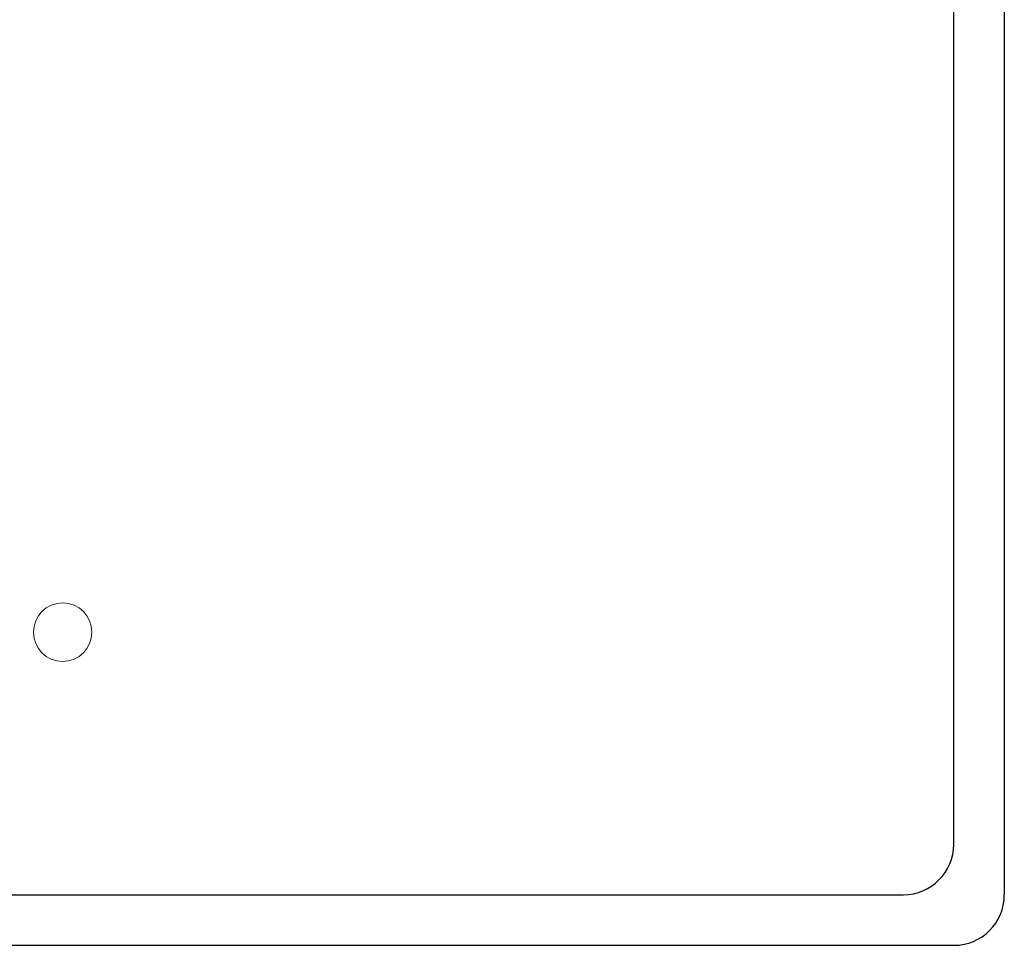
# Model space of a CAD drawing. Extents: x 34439 to 126910, y -74890 to 17912.
# Tile 286 of 322: x 121883 to 121902, y -26138 to -26119. Entities that reach past the tile are written whole.
import ezdxf

# ---------------------------------------------------------------- set-up
doc = ezdxf.new("R2010")
doc.units = 0
doc.header["$MEASUREMENT"] = 0
doc.layers.add('symbole', color=7, linetype='Continuous')

msp = doc.modelspace()

# ---------------------------------------------------------------- linework, layer by layer
at = {"layer": 'symbole', "lineweight": 30}
for p, q in [((121902.065, -26093.505), (121902.065, -26136.505)), ((121901.06, -26135.501), (121901.06, -26094.509)), ((121859.069, -26136.501), (121900.06, -26136.501)), ((121858.065, -26137.505), (121901.065, -26137.505))]:
    msp.add_line(p, q, dxfattribs=at)
at = {"layer": 'symbole', "lineweight": 18}
msp.add_circle((121883.363, -26131.287), 0.581, dxfattribs=at)
at = {"layer": 'symbole', "lineweight": 30}
for centre in [(121900.06, -26135.501), (121901.065, -26136.505)]:
    msp.add_arc(centre, 1, 270, 0, dxfattribs=at)

doc.saveas('drawing.dxf')
